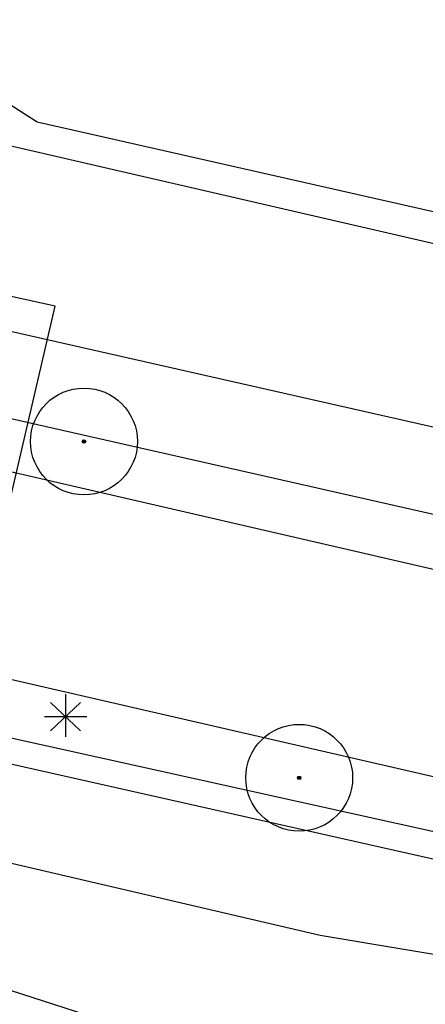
# Model space of a CAD drawing. Header units: metres. Extents: x 116958 to 118326, y 475500 to 477904.
# Tile 859 of 1001: x 117668 to 117678, y 476725 to 476749. Entities that reach past the tile are written whole.
import ezdxf

# ---------------------------------------------------------------- set-up
doc = ezdxf.new("R2010")
doc.units = ezdxf.units.M
doc.header["$LTSCALE"] = 0.2
doc.layers.get('0').update_dxf_attribs({"color": 6})
for name, color, linetype in [('B-WE-GR-BOOM-G', 252, 'Continuous'), ('B-WE-GW-WATERGANG_INSTEEK-G', 252, 'Continuous'), ('B-WE-GW-WATERGANG_WATERLIJN-G', 252, 'Continuous'), ('B-WE-IE-MEUBILAIR_WEGMEUBILAIR_LICHTMAST-G', 252, 'Continuous'), ('B-WE-VH-VERHARDING_ASFALT-GV', 252, 'Continuous'), ('X-XX-WERKGRENS-G', 4, 'WERKGRENS')]:
    doc.layers.add(name, color=color, linetype=linetype)
doc.linetypes.add('WERKGRENS', pattern='A,5,-2,[100,standaard.shx,S=1,R=0,X=0,Y=0],-2', length=9)

# ---------------------------------------------------------------- blocks, each defined once
blk = doc.blocks.new('CELQ211865')
for p, q in [((-0.001, 0.526), (0, -0.474)), ((0.354, -0.336), (-0.354, 0.336)), ((0.354, 0.336), (-0.354, -0.336)), ((-0.5, 0), (0.5, 0))]:
    blk.add_line(p, q)
blk = doc.blocks.new('Bestboom')
h = blk.add_hatch(color=256)
h.dxf.hatch_style = 1
h.paths.add_polyline_path([(41, 0, 1), (-41, 0, 1)])
for radius in [1260, 41.1]:
    blk.add_circle((0, 0), radius)

msp = doc.modelspace()

# ---------------------------------------------------------------- linework, layer by layer
at = {"layer": 'B-WE-GW-WATERGANG_INSTEEK-G', "flags": 128}
for points in [[(117730.736, 476732.101), (117668.888, 476746.109), (117667.131, 476747.231), (117667.056, 476749.609), (117685.832, 476824.841), (117687.586, 476824.841), (117727.427, 476815.235), (117748.35, 476810.191), (117748.872, 476811.865)], [(117663.891, 476740.109), (117728.293, 476725.518)]]:
    msp.add_lwpolyline(points, dxfattribs=at)
at = {"layer": 'B-WE-GW-WATERGANG_WATERLIJN-G', "flags": 128}
for points in [[(117683.489, 476823.905), (117678.456, 476802.033), (117670.828, 476769.746), (117665.744, 476748.517), (117665.74, 476748.088), (117665.804, 476747.663), (117665.934, 476747.254), (117666.135, 476746.856), (117666.397, 476746.495), (117666.715, 476746.182), (117667.08, 476745.925), (117667.481, 476745.73), (117698.055, 476738.669), (117729.929, 476731.115), (117730.45, 476730.992)], [(117729.468, 476727.189), (117714.288, 476730.742), (117664.333, 476742.059)], [(117657.407, 476730.111), (117658.602, 476730.675), (117662.042, 476730.081), (117675.562, 476726.925), (117681.151, 476725.984), (117686.299, 476724.746), (117687.844, 476724.44), (117689.539, 476724.02), (117691.378, 476723.126), (117690.799, 476721.062), (117690.636, 476720.481), (117683.666, 476721.791), (117676.164, 476723.655), (117674.02, 476724.099), (117672.788, 476724.152), (117666.767, 476726.098), (117664.411, 476727.031), (117662.351, 476727.212), (117660.85, 476726.818)]]:
    msp.add_lwpolyline(points, dxfattribs=at)
at = {"layer": 'B-WE-VH-VERHARDING_ASFALT-GV'}
for p, q in [((117666.784, 476738.208), (117703.238, 476729.768)), ((117658.404, 476733.765), (117692.66, 476726.174)), ((117691.044, 476727.703), (117665.709, 476733.545)), ((117693.064, 476725.374), (117658.281, 476733.209))]:
    msp.add_line(p, q, dxfattribs=at)
at = {"layer": 'X-XX-WERKGRENS-G', "flags": 128}
msp.add_lwpolyline([(117645.966, 476862.608), (117634.975, 476865.215), (117637.549, 476876.062), (117633.091, 476878.039), (117638.284, 476901.007, 0.007003), (117641.226, 476914.924), (117644.773, 476932.942, -0.009477), (117648.775, 476951.419), (117682.14, 477092.483), (117684.939, 477091.821), (117690.015, 477113.189), (117687.195, 477113.856), (117696.076, 477151.406), (117682.569, 477154.508), (117677.871, 477156.523), (117675.919, 477151.954), (117677.602, 477151.204), (117617.875, 476891.201, -0.141031), (117612.051, 476885.173), (117608.886, 476872.162), (117616.633, 476870.35), (117594.455, 476775.581), (117591.666, 476762.626), (117557.231, 476770.236), (117535.942, 476756.762), (117522.825, 476758.076), (117522.122, 476749.735), (117520.3, 476747.178), (117535.038, 476744.547), (117534.966, 476740.512), (117573.086, 476730.733), (117571.947, 476714.535), (117565.215, 476668.074), (117554.446, 476619.405), (117549.004, 476617.336), (117546.955, 476605.911), (117551.028, 476605.181), (117550.381, 476598.052), (117540.244, 476553.057), (117535.446, 476554.002), (117533.471, 476545.052), (117547.576, 476541.939), (117533.456, 476476.213), (117526.697, 476477.744), (117522.557, 476461.911), (117516.78, 476459.483), (117507.879, 476463.515), (117505.893, 476459.239), (117469.651, 476476.107), (117445.515, 476423.418), (117445.969, 476417.986), (117435.042, 476418.679), (117428.138, 476420.77), (117425.4, 476412.334), (117423.691, 476405.197), (117410.801, 476410.43), (117409.707, 476407.766), (117426.749, 476399.88), (117460.942, 476387.067), (117495.102, 476379.225), (117493.473, 476372.266), (117476.762, 476376.217), (117474.371, 476365.471), (117490.826, 476361.761), (117489.011, 476354.226), (117492.171, 476353.519), (117480.28, 476305.319), (117481.559, 476284.029), (117447.927, 476135.022), (117473.064, 476129.348), (117488.546, 476194.332), (117500.593, 476245.915), (117521.692, 476335.956), (117536.075, 476396.456), (117539.34, 476409.195), (117544.629, 476407.966), (117544.761, 476408.532), (117545.639, 476412.323), (117546.285, 476414.538), (117547.002, 476416.759), (117547.783, 476418.957), (117548.626, 476421.133), (117549.535, 476423.292), (117550.414, 476425.27), (117552.646, 476424.738), (117556.736, 476433.563), (117554.56, 476434.571), (117556.966, 476439.647), (117557.923, 476441.832), (117558.828, 476444.033), (117559.893, 476446.798), (117553.617, 476449.004), (117553.613, 476449.012, 0.021466), (117555.402, 476455.195), (117565.967, 476498.595), (117570.396, 476517.672), (117575.056, 476516.78), (117577.827, 476530.802), (117583.117, 476555.018), (117595.731, 476619.079), (117602.418, 476639.656), (117617.479, 476703.965), (117625.5, 476736.7), (117655.241, 476731.488), (117659.402, 476732.956), (117666.831, 476731.123), (117669.317, 476741.762), (117666.401, 476742.399, -0.426224), (117663.39, 476747.393), (117663.437, 476747.595), (117644.312, 476752.004, -0.159878), (117642.178, 476753.295), (117640.415, 476755.345, 0.159971), (117634.861, 476758.701), (117632.898, 476759.153), (117633.552, 476762.081), (117631.458, 476762.563), (117637.173, 476786.581), (117628.152, 476788.606), (117645.966, 476862.608)], format="xyb", dxfattribs=at)

# ---------------------------------------------------------------- block references
at = {"layer": 'B-WE-GR-BOOM-G', "xscale": 0.001, "yscale": 0.001, "zscale": 0.001}
for p in [(117669.993, 476738.571), (117675.068, 476730.637)]:
    msp.add_blockref('Bestboom', p, dxfattribs=at)
at = {"layer": 'B-WE-IE-MEUBILAIR_WEGMEUBILAIR_LICHTMAST-G'}
msp.add_blockref('CELQ211865', (117669.56, 476732.081), dxfattribs=at)

doc.saveas('drawing.dxf')
